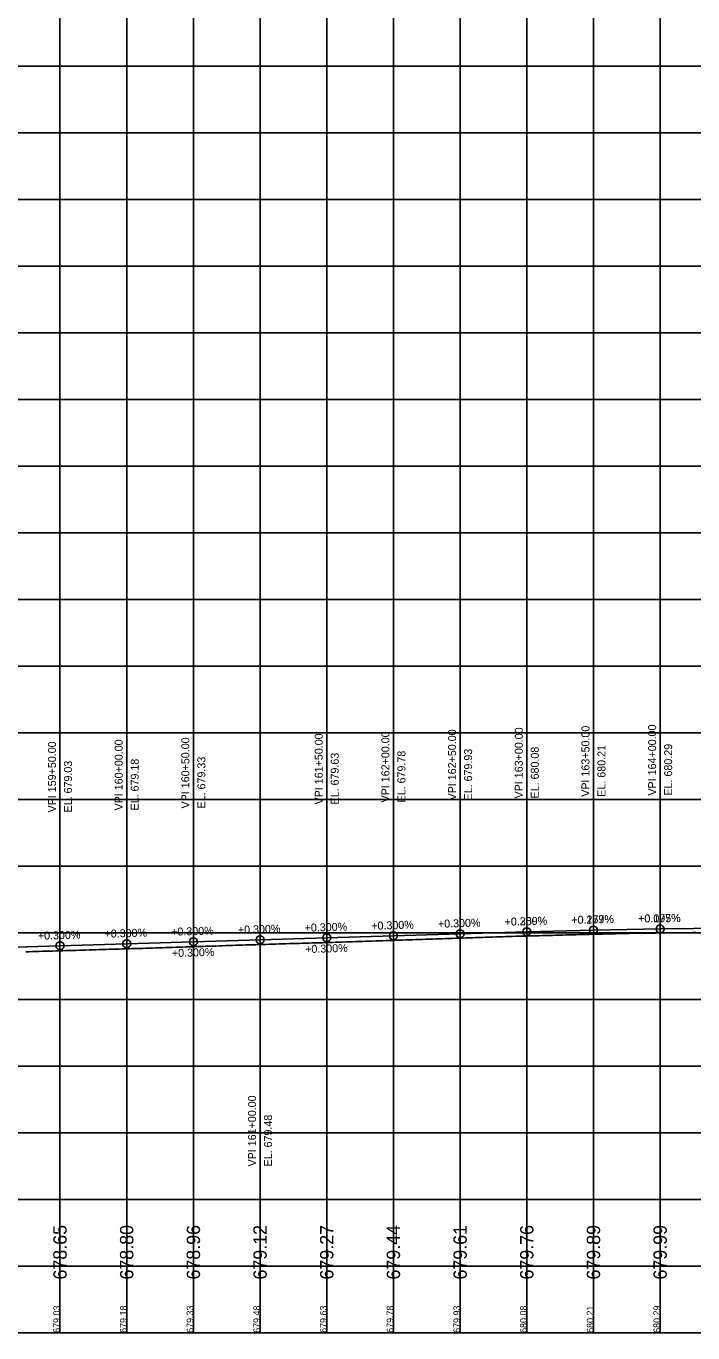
# Model space of a CAD drawing. Extents: x -7164 to 2214450, y -19642 to 253469.
# Drawn here: x 23125 to 23625, y -3000 to -2020 of the extents above; entities that cross this region are included whole.
import ezdxf

# ---------------------------------------------------------------- set-up
doc = ezdxf.new("R2010")
doc.units = 0
for name, color, linetype in [('DESIGN - PROFILE - Proposed', 7, 'Continuous'), ('DESIGN - PROFILE - Proposed Curve Text', 7, 'Continuous'), ('DESIGN - PROFILE - Proposed Text', 7, 'Continuous'), ('DESIGN - SCRATCH - User 1', 7, 'Continuous'), ('DESIGN - SHEET - Light Grid', 7, 'Continuous'), ('SURVEY - PROFILE - Ground Line with Text', 7, 'Continuous')]:
    doc.layers.add(name, color=color, linetype=linetype)

msp = doc.modelspace()

# ---------------------------------------------------------------- linework, layer by layer
at = {"layer": 'DESIGN - PROFILE - Proposed'}
msp.add_lwpolyline([(23100, -2711.23), (23150, -2709.73), (23200, -2708.23), (23250, -2706.73), (23300, -2705.23), (23350, -2703.73), (23400, -2702.23), (23450, -2700.73), (23500, -2699.23), (23550, -2697.94), (23600, -2697.06), (23650, -2696.58)], dxfattribs=at)
msp.add_lwpolyline([(23100, -2711.23), (23150, -2709.73), (23200, -2708.23), (23250, -2706.73), (23300, -2705.23), (23350, -2703.73), (23400, -2702.23), (23450, -2700.73), (23500, -2699.23), (23550, -2697.94), (23600, -2697.06), (23650, -2696.58)], dxfattribs=at)
at = {"layer": 'DESIGN - PROFILE - Proposed Text'}
for centre in [(23550, -2697.94), (23550, -2697.94), (23600, -2697.06), (23600, -2697.06), (23250, -2706.73), (23250, -2706.73), (23300, -2705.23), (23300, -2705.23), (23350, -2703.73), (23350, -2703.73), (23400, -2702.23), (23400, -2702.23), (23450, -2700.73), (23450, -2700.73), (23500, -2699.23), (23500, -2699.23), (23150, -2709.73), (23150, -2709.73), (23200, -2708.23), (23200, -2708.23)]:
    msp.add_circle(centre, 3, dxfattribs=at)
at = {"layer": 'DESIGN - SCRATCH - User 1'}
msp.add_line((15000, -3000), (24100, -3000), dxfattribs=at)
msp.add_line((15000, -3000), (24100, -3000), dxfattribs=at)
at = {"layer": 'DESIGN - SHEET - Light Grid'}
for p, q in [((23150, -3000), (23150, -1000)), ((23150, -3000), (23150, -1000)), ((23200, -3000), (23200, -1000)), ((23200, -3000), (23200, -1000)), ((23250, -3000), (23250, -1000)), ((23250, -3000), (23250, -1000)), ((23300, -3000), (23300, -1000)), ((23300, -3000), (23300, -1000)), ((23350, -3000), (23350, -1000)), ((23350, -3000), (23350, -1000)), ((23400, -3000), (23400, -1000)), ((23400, -3000), (23400, -1000)), ((23450, -3000), (23450, -1000)), ((23450, -3000), (23450, -1000)), ((23500, -3000), (23500, -1000)), ((23500, -3000), (23500, -1000)), ((23550, -3000), (23550, -1000)), ((23550, -3000), (23550, -1000)), ((23600, -3000), (23600, -1000)), ((23600, -3000), (23600, -1000)), ((15000, -2050), (24100, -2050)), ((15000, -2050), (24100, -2050)), ((15000, -2100), (24100, -2100)), ((15000, -2100), (24100, -2100)), ((15000, -2150), (24100, -2150)), ((15000, -2150), (24100, -2150)), ((15000, -2200), (24100, -2200)), ((15000, -2200), (24100, -2200)), ((15000, -2250), (24100, -2250)), ((15000, -2250), (24100, -2250)), ((15000, -2300), (24100, -2300)), ((15000, -2300), (24100, -2300)), ((15000, -2350), (24100, -2350)), ((15000, -2350), (24100, -2350)), ((15000, -2400), (24100, -2400)), ((15000, -2400), (24100, -2400)), ((15000, -2450), (24100, -2450)), ((15000, -2450), (24100, -2450)), ((15000, -2500), (24100, -2500)), ((15000, -2500), (24100, -2500)), ((15000, -2550), (24100, -2550)), ((15000, -2550), (24100, -2550)), ((15000, -2600), (24100, -2600)), ((15000, -2600), (24100, -2600)), ((15000, -2650), (24100, -2650)), ((15000, -2650), (24100, -2650)), ((15000, -2700), (24100, -2700)), ((15000, -2700), (24100, -2700)), ((15000, -2750), (24100, -2750)), ((15000, -2750), (24100, -2750)), ((15000, -2800), (24100, -2800)), ((15000, -2800), (24100, -2800)), ((15000, -2850), (24100, -2850)), ((15000, -2850), (24100, -2850)), ((15000, -2900), (24100, -2900)), ((15000, -2900), (24100, -2900)), ((15000, -2950), (24100, -2950)), ((15000, -2950), (24100, -2950)), ((15000, -3000), (24100, -3000)), ((15000, -3000), (24100, -3000))]:
    msp.add_line(p, q, dxfattribs=at)
at = {"layer": 'SURVEY - PROFILE - Ground Line with Text'}
for points in [[(23401.83, -2705.57), (23404.26, -2705.5), (23406.83, -2705.41), (23409.26, -2705.34), (23411.84, -2705.25), (23414.26, -2705.18), (23416.84, -2705.09), (23419.25, -2705), (23421.84, -2704.91), (23424.25, -2704.82), (23426.84, -2704.73), (23429.25, -2704.64), (23431.84, -2704.56), (23434.26, -2704.47), (23436.83, -2704.39), (23439.26, -2704.3), (23441.83, -2704.22), (23444.26, -2704.13), (23446.83, -2704.06), (23449.26, -2703.97), (23451.83, -2703.89), (23454.26, -2703.8), (23456.83, -2703.73), (23459.26, -2703.64), (23461.83, -2703.57), (23464.26, -2703.48), (23466.84, -2703.41), (23469.25, -2703.32), (23471.84, -2703.24), (23474.25, -2703.16), (23476.85, -2703.09), (23479.25, -2703), (23481.86, -2702.93), (23484.25, -2702.84), (23486.86, -2702.77), (23489.24, -2702.69), (23491.87, -2702.61), (23494.24, -2702.53), (23496.89, -2702.46), (23499.24, -2702.39), (23501.88, -2702.34), (23504.24, -2702.28), (23506.88, -2702.23), (23509.24, -2702.16), (23511.87, -2702.09), (23514.24, -2702.02), (23516.86, -2701.95), (23519.24, -2701.89), (23521.86, -2701.81), (23524.24, -2701.75), (23526.86, -2701.68), (23529.24, -2701.61), (23531.85, -2701.54), (23534.24, -2701.48), (23536.85, -2701.41), (23539.24, -2701.35), (23541.85, -2701.28), (23544.24, -2701.21), (23546.85, -2701.14), (23549.24, -2701.08), (23551.86, -2701.01), (23554.24, -2700.95), (23556.86, -2700.88), (23559.24, -2700.82), (23561.87, -2700.76), (23564.24, -2700.7), (23566.87, -2700.63), (23569.24, -2700.57), (23571.88, -2700.5), (23574.23, -2700.44), (23576.89, -2700.38), (23579.23, -2700.36), (23581.89, -2700.3), (23584.23, -2700.28), (23586.88, -2700.23), (23589.23, -2700.21), (23591.87, -2700.18), (23594.24, -2700.16), (23596.86, -2700.12), (23599.24, -2700.1), (23601.86, -2700.07), (23604.24, -2700.05), (23606.85, -2700.02), (23609.24, -2700), (23611.84, -2699.97), (23614.24, -2699.96), (23616.84, -2699.93), (23619.24, -2699.91), (23621.84, -2699.88), (23624.24, -2699.86), (23626.84, -2699.83)], [(23401.83, -2705.57), (23404.26, -2705.5), (23406.83, -2705.41), (23409.26, -2705.34), (23411.84, -2705.25), (23414.26, -2705.18), (23416.84, -2705.09), (23419.25, -2705), (23421.84, -2704.91), (23424.25, -2704.82), (23426.84, -2704.73), (23429.25, -2704.64), (23431.84, -2704.56), (23434.26, -2704.47), (23436.83, -2704.39), (23439.26, -2704.3), (23441.83, -2704.22), (23444.26, -2704.13), (23446.83, -2704.06), (23449.26, -2703.97), (23451.83, -2703.89), (23454.26, -2703.8), (23456.83, -2703.73), (23459.26, -2703.64), (23461.83, -2703.57), (23464.26, -2703.48), (23466.84, -2703.41), (23469.25, -2703.32), (23471.84, -2703.24), (23474.25, -2703.16), (23476.85, -2703.09), (23479.25, -2703), (23481.86, -2702.93), (23484.25, -2702.84), (23486.86, -2702.77), (23489.24, -2702.69), (23491.87, -2702.61), (23494.24, -2702.53), (23496.89, -2702.46), (23499.24, -2702.39), (23501.88, -2702.34), (23504.24, -2702.28), (23506.88, -2702.23), (23509.24, -2702.16), (23511.87, -2702.09), (23514.24, -2702.02), (23516.86, -2701.95), (23519.24, -2701.89), (23521.86, -2701.81), (23524.24, -2701.75), (23526.86, -2701.68), (23529.24, -2701.61), (23531.85, -2701.54), (23534.24, -2701.48), (23536.85, -2701.41), (23539.24, -2701.35), (23541.85, -2701.28), (23544.24, -2701.21), (23546.85, -2701.14), (23549.24, -2701.08), (23551.86, -2701.01), (23554.24, -2700.95), (23556.86, -2700.88), (23559.24, -2700.82), (23561.87, -2700.76), (23564.24, -2700.7), (23566.87, -2700.63), (23569.24, -2700.57), (23571.88, -2700.5), (23574.23, -2700.44), (23576.89, -2700.38), (23579.23, -2700.36), (23581.89, -2700.3), (23584.23, -2700.28), (23586.88, -2700.23), (23589.23, -2700.21), (23591.87, -2700.18), (23594.24, -2700.16), (23596.86, -2700.12), (23599.24, -2700.1), (23601.86, -2700.07), (23604.24, -2700.05), (23606.85, -2700.02), (23609.24, -2700), (23611.84, -2699.97), (23614.24, -2699.96), (23616.84, -2699.93), (23619.24, -2699.91), (23621.84, -2699.88), (23624.24, -2699.86), (23626.84, -2699.83)], [(23124.27, -2714.18), (23126.83, -2714.12), (23129.27, -2714.05), (23131.84, -2713.99), (23134.26, -2713.92), (23136.85, -2713.86), (23139.26, -2713.78), (23141.85, -2713.72), (23144.26, -2713.65), (23146.85, -2713.59), (23149.26, -2713.51), (23151.84, -2713.43)], [(23124.27, -2714.18), (23126.83, -2714.12), (23129.27, -2714.05), (23131.84, -2713.99), (23134.26, -2713.92), (23136.85, -2713.86), (23139.26, -2713.78), (23141.85, -2713.72), (23144.26, -2713.65), (23146.85, -2713.59), (23149.26, -2713.51), (23151.84, -2713.43)], [(23151.84, -2713.43), (23154.27, -2713.36), (23156.83, -2713.27), (23159.27, -2713.2), (23161.82, -2713.12), (23164.28, -2713.04), (23166.81, -2712.96), (23169.28, -2712.89), (23171.8, -2712.81), (23174.29, -2712.74), (23176.8, -2712.66), (23179.29, -2712.59), (23181.79, -2712.51), (23184.29, -2712.44), (23186.79, -2712.36), (23189.29, -2712.29), (23191.79, -2712.21), (23194.29, -2712.14), (23196.79, -2712.06), (23199.29, -2711.99), (23201.79, -2711.91), (23204.29, -2711.84), (23206.79, -2711.77), (23209.29, -2711.7), (23211.79, -2711.62), (23214.29, -2711.55), (23216.8, -2711.48), (23219.29, -2711.39), (23221.79, -2711.31), (23224.29, -2711.22), (23226.79, -2711.15), (23229.29, -2711.06), (23231.79, -2710.98), (23234.29, -2710.89), (23236.79, -2710.82), (23239.29, -2710.73), (23241.8, -2710.66), (23244.29, -2710.57), (23246.8, -2710.5), (23249.29, -2710.41), (23251.8, -2710.34), (23254.28, -2710.25), (23256.81, -2710.18), (23259.28, -2710.09), (23261.82, -2710.02), (23264.27, -2709.94), (23266.83, -2709.87), (23269.27, -2709.78), (23271.82, -2709.7), (23274.27, -2709.61), (23276.82, -2709.53), (23279.27, -2709.44), (23281.82, -2709.36), (23284.27, -2709.28), (23286.82, -2709.2), (23289.27, -2709.11), (23291.83, -2709.03), (23294.27, -2708.95), (23296.83, -2708.87), (23299.27, -2708.78), (23301.83, -2708.7), (23304.27, -2708.62), (23306.84, -2708.54), (23309.27, -2708.47), (23311.84, -2708.39), (23314.27, -2708.32), (23316.84, -2708.24), (23319.27, -2708.18), (23321.84, -2708.1), (23324.27, -2708.03), (23326.85, -2707.95), (23329.27, -2707.89), (23331.85, -2707.81), (23334.27, -2707.74), (23336.86, -2707.66), (23339.26, -2707.6), (23341.86, -2707.52), (23344.26, -2707.46), (23346.87, -2707.38), (23349.25, -2707.31), (23351.85, -2707.21), (23354.25, -2707.14), (23356.85, -2707.04), (23359.25, -2706.97), (23361.84, -2706.87), (23364.26, -2706.8), (23366.83, -2706.71), (23369.26, -2706.64), (23371.83, -2706.54), (23374.26, -2706.47), (23376.83, -2706.38), (23379.26, -2706.31), (23381.82, -2706.21), (23384.26, -2706.14), (23386.82, -2706.05), (23389.26, -2705.98), (23391.82, -2705.89), (23394.26, -2705.82), (23396.83, -2705.73), (23399.26, -2705.66), (23401.83, -2705.57)], [(23151.84, -2713.43), (23154.27, -2713.36), (23156.83, -2713.27), (23159.27, -2713.2), (23161.82, -2713.12), (23164.28, -2713.04), (23166.81, -2712.96), (23169.28, -2712.89), (23171.8, -2712.81), (23174.29, -2712.74), (23176.8, -2712.66), (23179.29, -2712.59), (23181.79, -2712.51), (23184.29, -2712.44), (23186.79, -2712.36), (23189.29, -2712.29), (23191.79, -2712.21), (23194.29, -2712.14), (23196.79, -2712.06), (23199.29, -2711.99), (23201.79, -2711.91), (23204.29, -2711.84), (23206.79, -2711.77), (23209.29, -2711.7), (23211.79, -2711.62), (23214.29, -2711.55), (23216.8, -2711.48), (23219.29, -2711.39), (23221.79, -2711.31), (23224.29, -2711.22), (23226.79, -2711.15), (23229.29, -2711.06), (23231.79, -2710.98), (23234.29, -2710.89), (23236.79, -2710.82), (23239.29, -2710.73), (23241.8, -2710.66), (23244.29, -2710.57), (23246.8, -2710.5), (23249.29, -2710.41), (23251.8, -2710.34), (23254.28, -2710.25), (23256.81, -2710.18), (23259.28, -2710.09), (23261.82, -2710.02), (23264.27, -2709.94), (23266.83, -2709.87), (23269.27, -2709.78), (23271.82, -2709.7), (23274.27, -2709.61), (23276.82, -2709.53), (23279.27, -2709.44), (23281.82, -2709.36), (23284.27, -2709.28), (23286.82, -2709.2), (23289.27, -2709.11), (23291.83, -2709.03), (23294.27, -2708.95), (23296.83, -2708.87), (23299.27, -2708.78), (23301.83, -2708.7), (23304.27, -2708.62), (23306.84, -2708.54), (23309.27, -2708.47), (23311.84, -2708.39), (23314.27, -2708.32), (23316.84, -2708.24), (23319.27, -2708.18), (23321.84, -2708.1), (23324.27, -2708.03), (23326.85, -2707.95), (23329.27, -2707.89), (23331.85, -2707.81), (23334.27, -2707.74), (23336.86, -2707.66), (23339.26, -2707.6), (23341.86, -2707.52), (23344.26, -2707.46), (23346.87, -2707.38), (23349.25, -2707.31), (23351.85, -2707.21), (23354.25, -2707.14), (23356.85, -2707.04), (23359.25, -2706.97), (23361.84, -2706.87), (23364.26, -2706.8), (23366.83, -2706.71), (23369.26, -2706.64), (23371.83, -2706.54), (23374.26, -2706.47), (23376.83, -2706.38), (23379.26, -2706.31), (23381.82, -2706.21), (23384.26, -2706.14), (23386.82, -2706.05), (23389.26, -2705.98), (23391.82, -2705.89), (23394.26, -2705.82), (23396.83, -2705.73), (23399.26, -2705.66), (23401.83, -2705.57)]]:
    msp.add_lwpolyline(points, dxfattribs=at)

# ---------------------------------------------------------------- texts
at = {"layer": 'DESIGN - PROFILE - Proposed Curve Text'}
for s, p in [('VPI 162+50.00', (23447, -2600.73)), ('VPI 162+50.00', (23447, -2600.73)), ('VPI 163+00.00', (23497, -2599.23)), ('VPI 163+00.00', (23497, -2599.23)), ('VPI 163+50.00', (23547, -2597.94)), ('VPI 163+50.00', (23547, -2597.94)), ('VPI 164+00.00', (23597, -2597.06)), ('VPI 164+00.00', (23597, -2597.06)), ('VPI 159+50.00', (23147, -2609.73)), ('VPI 159+50.00', (23147, -2609.73)), ('VPI 160+00.00', (23197, -2608.23)), ('VPI 160+00.00', (23197, -2608.23)), ('VPI 160+50.00', (23247, -2606.73)), ('VPI 160+50.00', (23247, -2606.73)), ('VPI 161+50.00', (23347, -2603.73)), ('VPI 161+50.00', (23347, -2603.73)), ('VPI 162+00.00', (23397, -2602.23)), ('VPI 162+00.00', (23397, -2602.23)), ('EL. 679.63', (23359, -2603.73)), ('EL. 679.63', (23359, -2603.73)), ('EL. 679.78', (23409, -2602.23)), ('EL. 679.78', (23409, -2602.23)), ('EL. 679.93', (23459, -2600.73)), ('EL. 679.93', (23459, -2600.73)), ('EL. 680.08', (23509, -2599.23)), ('EL. 680.08', (23509, -2599.23)), ('EL. 680.21', (23559, -2597.94)), ('EL. 680.21', (23559, -2597.94)), ('EL. 680.29', (23609, -2597.06)), ('EL. 680.29', (23609, -2597.06)), ('EL. 679.03', (23159, -2609.73)), ('EL. 679.03', (23159, -2609.73)), ('EL. 679.18', (23209, -2608.23)), ('EL. 679.18', (23209, -2608.23)), ('EL. 679.33', (23259, -2606.73)), ('EL. 679.33', (23259, -2606.73)), ('VPI 161+00.00', (23297, -2875.23)), ('VPI 161+00.00', (23297, -2875.23)), ('EL. 679.48', (23309, -2875.23)), ('EL. 679.48', (23309, -2875.23))]:
    msp.add_text(s, height=6, rotation=90, dxfattribs=at).set_placement(p)
at = {"layer": 'DESIGN - PROFILE - Proposed Text'}
for s, height, rotation, p in [('+0.300%', 6, 1.71836, (23283.44, -2700.73)), ('+0.300%', 6, 1.71836, (23283.44, -2700.73)), ('+0.300%', 6, 1.71836, (23283.49, -2700.73)), ('+0.300%', 6, 1.71836, (23283.49, -2700.73)), ('+0.300%', 6, 1.71836, (23333.49, -2699.23)), ('+0.300%', 6, 1.71836, (23333.49, -2699.23)), ('+0.300%', 6, 1.71836, (23383.44, -2697.73)), ('+0.300%', 6, 1.71836, (23383.44, -2697.73)), ('+0.300%', 6, 1.71836, (23383.49, -2697.73)), ('+0.300%', 6, 1.71836, (23383.49, -2697.73)), ('+0.300%', 6, 1.71836, (23433.44, -2696.23)), ('+0.300%', 6, 1.71836, (23433.44, -2696.23)), ('+0.300%', 6, 1.71836, (23433.49, -2696.23)), ('+0.300%', 6, 1.71836, (23433.49, -2696.23)), ('+0.300%', 6, 1.71836, (23483.44, -2694.73)), ('+0.300%', 6, 1.71836, (23483.44, -2694.73)), ('+0.259%', 6, 1.48248, (23483.5, -2694.66)), ('+0.259%', 6, 1.48248, (23483.5, -2694.66)), ('+0.259%', 6, 1.48248, (23533.47, -2693.37)), ('+0.259%', 6, 1.48248, (23533.47, -2693.37)), ('+0.177%', 6, 1.01288, (23533.53, -2693.23)), ('+0.177%', 6, 1.01288, (23533.53, -2693.23)), ('+0.177%', 6, 1.01288, (23583.51, -2692.35)), ('+0.177%', 6, 1.01288, (23583.51, -2692.35)), ('+0.095%', 6, 0.542, (23583.56, -2692.21)), ('+0.095%', 6, 0.542, (23583.56, -2692.21)), ('+0.300%', 6, 1.71836, (23133.44, -2705.23)), ('+0.300%', 6, 1.71836, (23133.44, -2705.23)), ('+0.300%', 6, 1.71836, (23133.49, -2705.23)), ('+0.300%', 6, 1.71836, (23133.49, -2705.23)), ('+0.300%', 6, 1.71836, (23183.44, -2703.73)), ('+0.300%', 6, 1.71836, (23183.44, -2703.73)), ('+0.300%', 6, 1.71836, (23183.49, -2703.73)), ('+0.300%', 6, 1.71836, (23183.49, -2703.73)), ('+0.300%', 6, 1.71836, (23233.44, -2702.23)), ('+0.300%', 6, 1.71836, (23233.44, -2702.23)), ('+0.300%', 6, 1.71836, (23233.97, -2718.22)), ('+0.300%', 6, 1.71836, (23233.97, -2718.22)), ('+0.300%', 6, 1.71836, (23333.92, -2715.22)), ('+0.300%', 6, 1.71836, (23333.92, -2715.22)), ('679.03', 5, 90, (23150, -3000)), ('679.03', 5, 90, (23150, -3000)), ('679.18', 5, 90, (23200, -3000)), ('679.18', 5, 90, (23200, -3000)), ('679.33', 5, 90, (23250, -3000)), ('679.33', 5, 90, (23250, -3000)), ('679.48', 5, 90, (23300, -3000)), ('679.48', 5, 90, (23300, -3000)), ('679.63', 5, 90, (23350, -3000)), ('679.63', 5, 90, (23350, -3000)), ('679.78', 5, 90, (23400, -3000)), ('679.78', 5, 90, (23400, -3000)), ('679.93', 5, 90, (23450, -3000)), ('679.93', 5, 90, (23450, -3000)), ('680.08', 5, 90, (23500, -3000)), ('680.08', 5, 90, (23500, -3000)), ('680.21', 5, 90, (23550, -3000)), ('680.21', 5, 90, (23550, -3000)), ('680.29', 5, 90, (23600, -3000)), ('680.29', 5, 90, (23600, -3000))]:
    msp.add_text(s, height=height, rotation=rotation, dxfattribs=at).set_placement(p)
at = {"layer": 'SURVEY - PROFILE - Ground Line with Text'}
for s, p in [('678.65', (23155, -2960)), ('678.65', (23155, -2960)), ('678.80', (23205, -2960)), ('678.80', (23205, -2960)), ('678.96', (23255, -2960)), ('678.96', (23255, -2960)), ('679.12', (23305, -2960)), ('679.12', (23305, -2960)), ('679.27', (23355, -2960)), ('679.27', (23355, -2960)), ('679.44', (23405, -2960)), ('679.44', (23405, -2960)), ('679.61', (23455, -2960)), ('679.61', (23455, -2960)), ('679.76', (23505, -2960)), ('679.76', (23505, -2960)), ('679.89', (23555, -2960)), ('679.89', (23555, -2960)), ('679.99', (23605, -2960)), ('679.99', (23605, -2960))]:
    msp.add_text(s, height=10, rotation=90, dxfattribs=at).set_placement(p)

doc.saveas('drawing.dxf')
